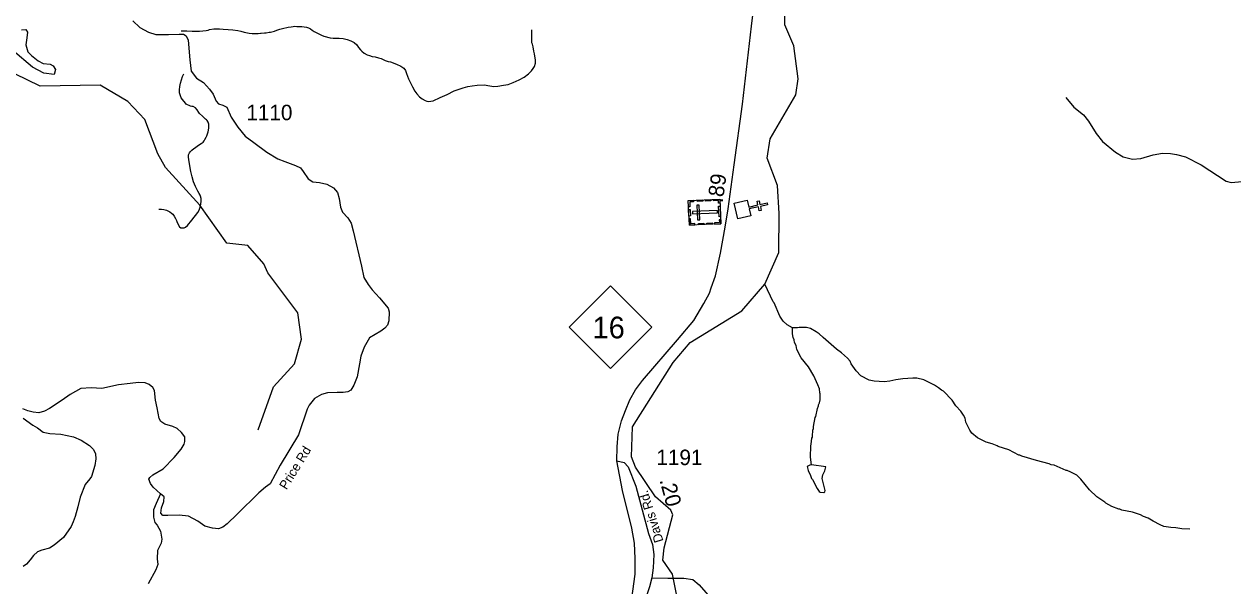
# Model space of a CAD drawing. Extents: x 1248089 to 1457196, y 820910 to 988753.
# Drawn here: x 1350941 to 1360690, y 843123 to 847654 of the extents above; entities that cross this region are included whole.
import ezdxf

# ---------------------------------------------------------------- set-up
doc = ezdxf.new("R2010")
doc.units = 0
for name, color, linetype in [('Exist Cultural Cemetery CELL', 7, 'Continuous'), ('Exist Cultural Church CELL', 7, 'Continuous'), ('Exist Hydrographic Creek Single Shore', 7, 'Continuous'), ('Exist Hydrographic Misc Water Feature', 7, 'Continuous'), ('Exist Road Non-System Type 51', 7, 'Continuous'), ('Exist Road Primary NC Attributed', 7, 'Continuous'), ('Exist Road Primary NC Shield CELL', 7, 'Continuous'), ('Exist Road Primary NC Shield Number Label', 7, 'Continuous'), ('Exist Road Secondary Type 41 Attributed', 7, 'Continuous'), ('Exist Road Secondary Type 51 Attributed', 7, 'Continuous'), ('Exist Road Secondary Type 51 Label', 7, 'Continuous'), ('Prop CMT Slope Fill', 7, 'Continuous'), ('Prop GRAU CAT1 Cell', 7, 'Continuous'), ('Prop Lane Lines', 7, 'Continuous')]:
    doc.layers.add(name, color=color, linetype=linetype)

msp = doc.modelspace()

# ---------------------------------------------------------------- linework, layer by layer
at = {"layer": 'Exist Cultural Cemetery CELL'}
for points in [[(1356306.5, 846032.4), (1356297.2, 846231.3), (1356551.6, 846243.2), (1356560.8, 846044.3)], [(1356340.5, 846233.4), (1356341.1, 846222.1), (1356308.9, 846220.6), (1356310.8, 846180), (1356299.7, 846179.5), (1356297.3, 846231.4)], [(1356372.6, 846076.4), (1356391.2, 846077.2), (1356385.7, 846194.9), (1356367.1, 846194)], [(1356414, 846225.4), (1356370.8, 846223.4), (1356370.3, 846234.8), (1356413.5, 846236.8)], [(1356479.9, 846228.4), (1356436.6, 846226.4), (1356436.1, 846237.8), (1356479.4, 846239.8)], [(1356553.1, 846210.1), (1356541.6, 846209.5), (1356540.6, 846231.5), (1356500.2, 846229.6), (1356499.7, 846240.7), (1356551.6, 846243.2)], [(1356546.7, 846101.2), (1356542.7, 846185.9), (1356554.1, 846186.5), (1356558.1, 846101.7)], [(1356303.1, 846106.4), (1356300.6, 846158.2), (1356312, 846158.7), (1356314.4, 846106.9)], [(1356349.8, 846034.4), (1356349.2, 846045.8), (1356317.1, 846044.3), (1356315.2, 846084.8), (1356304.1, 846084.3), (1356306.5, 846032.4)], [(1356330.7, 846142.7), (1356331.6, 846124), (1356534.1, 846133.5), (1356533.2, 846152.2)], [(1356423.8, 846037.9), (1356380.6, 846035.9), (1356380, 846047.2), (1356423.3, 846049.3)], [(1356491, 846041), (1356447.7, 846039), (1356447.2, 846050.4), (1356490.5, 846052.4)], [(1356559.3, 846077.3), (1356547.8, 846076.8), (1356548.8, 846054.8), (1356508.4, 846052.9), (1356509, 846041.8), (1356560.8, 846044.2)]]:
    msp.add_lwpolyline(points, close=True, dxfattribs=at)
at = {"layer": 'Exist Cultural Church CELL'}
msp.add_lwpolyline([(1356773, 846234.6), (1356785.6, 846179.1), (1356859.9, 846195.8), (1356852.8, 846227), (1356868.4, 846230.5), (1356875.4, 846199.3), (1356934.1, 846212.5), (1356937.6, 846196.9), (1356879, 846183.7), (1356886, 846152.5), (1356870.4, 846149), (1356863.4, 846180.2), (1356789.1, 846163.5), (1356801.6, 846107.2), (1356697.8, 846083.8), (1356669.1, 846211.2)], close=True, dxfattribs=at)
at = {"layer": 'Exist Hydrographic Creek Single Shore'}
msp.add_lwpolyline([(1356092.4, 843330), (1356102.8, 843430.1), (1356172.6, 843696.6), (1356157.5, 843735), (1356033.5, 843841.8), (1355872.6, 844081.5), (1355840.6, 844164.2), (1355846.5, 844407), (1356174.6, 844925.6), (1356311.6, 845087), (1356728.9, 845341.3), (1356914, 845556.6), (1357029.2, 845812.3), (1357031.5, 846126.3), (1357018, 846353.6), (1356932.8, 846573.4), (1356957.5, 846728.2), (1357164.6, 847085.5), (1357183.6, 847213.1), (1357148.6, 847479.7), (1357076.5, 847648.6), (1357080.5, 847832.4)], dxfattribs=at)
at = {"layer": 'Exist Hydrographic Misc Water Feature'}
for points in [[(1352827.5, 844382.3), (1352951.5, 844727.7), (1353122.5, 844914.8), (1353176.5, 845113.9), (1353148.5, 845324.6), (1352905.5, 845647.9), (1352873.5, 845720.8), (1352743.5, 845867.8), (1352576.4, 845887.6), (1352358.5, 846194), (1352081.4, 846498.3), (1352017.5, 846607.9), (1351914.4, 846885.7), (1351776.4, 847029.7), (1351554.5, 847162.1), (1351070.4, 847155.5), (1350657.5, 847354.2), (1350052.5, 847510.7), (1349610.5, 847519.7), (1349286.8, 847424.6)], [(1357138.3, 845204.1), (1357095, 845228.6), (1357063.6, 845259.3), (1357052, 845275.6), (1357036.5, 845300), (1356990.9, 845405.1), (1356983.1, 845413.2), (1356914, 845556.6)], [(1357138.3, 845204.1), (1357095, 845228.6), (1357063.6, 845259.3), (1357052, 845275.6), (1357036.5, 845300), (1356990.9, 845405.1), (1356983.1, 845413.2), (1356914, 845556.6)], [(1360342.3, 843579.5), (1360278.4, 843583), (1360230.5, 843592.2), (1360190.5, 843593.1), (1360134.8, 843602.4), (1360103.1, 843615.2), (1360047.7, 843644.5), (1360008.3, 843669.4), (1359968.6, 843682.4), (1359944.8, 843694.9), (1359881.3, 843716.4), (1359793.7, 843734.5), (1359777.9, 843742.9), (1359769.9, 843743.1), (1359714.3, 843764.4), (1359666.9, 843789.5), (1359659.1, 843797.7), (1359594, 843841.3), (1359535.3, 843896.7), (1359463.3, 843984.4), (1359432, 844015.1), (1359384.5, 844040.3), (1359352.8, 844053), (1359344.8, 844053.2), (1359249.8, 844095.5), (1359225.9, 844100), (1359210, 844108.4), (1359106.6, 844134.8), (1358987.4, 844169.7), (1358971.5, 844178.1), (1358963.5, 844178.3), (1358884.5, 844220.1), (1358797.1, 844246.2), (1358789.2, 844252.4), (1358749.5, 844269.3), (1358701.9, 844282.5), (1358630.6, 844318.2), (1358585.5, 844355.2), (1358568.1, 844379.6), (1358537.5, 844444.4), (1358530.2, 844476.5), (1358518.8, 844500.8), (1358495.5, 844533.4), (1358456.4, 844574.3), (1358425.5, 844621), (1358355.1, 844692.7), (1358339.2, 844701), (1358315.8, 844721.6), (1358284.2, 844742.4), (1358197.1, 844784.4), (1358141.5, 844797.8), (1358109.4, 844798.5), (1358027.2, 844792.5), (1357973.1, 844785.8), (1357924.8, 844774.9), (1357876.7, 844770), (1357796.8, 844773.9), (1357757, 844782.9), (1357689.7, 844818.5), (1357650.7, 844857.4), (1357611.9, 844914.3), (1357602.4, 844934.6), (1357580.9, 844961.1), (1357534, 845004.2), (1357494.6, 845033.1), (1357384.6, 845125.7), (1357353.3, 845156.5), (1357329.8, 845173), (1357282.3, 845198.1), (1357250.5, 845206.9), (1357192.5, 845208.3), (1357178.4, 845204.6), (1357138.3, 845204.1)], [(1360342.3, 843579.5), (1360278.4, 843583), (1360230.5, 843592.2), (1360190.5, 843593.1), (1360134.8, 843602.4), (1360103.1, 843615.2), (1360047.7, 843644.5), (1360008.3, 843669.4), (1359968.6, 843682.4), (1359944.8, 843694.9), (1359881.3, 843716.4), (1359793.7, 843734.5), (1359777.9, 843742.9), (1359769.9, 843743.1), (1359714.3, 843764.4), (1359666.9, 843789.5), (1359659.1, 843797.7), (1359594, 843841.3), (1359535.3, 843896.7), (1359463.3, 843984.4), (1359432, 844015.1), (1359384.5, 844040.3), (1359352.8, 844053), (1359344.8, 844053.2), (1359249.8, 844095.5), (1359225.9, 844100), (1359210, 844108.4), (1359106.6, 844134.8), (1358987.4, 844169.7), (1358971.5, 844178.1), (1358963.5, 844178.3), (1358884.5, 844220.1), (1358797.1, 844246.2), (1358789.2, 844252.4), (1358749.5, 844269.3), (1358701.9, 844282.5), (1358630.6, 844318.2), (1358585.5, 844355.2), (1358568.1, 844379.6), (1358537.5, 844444.4), (1358530.2, 844476.5), (1358518.8, 844500.8), (1358495.5, 844533.4), (1358456.4, 844574.3), (1358425.5, 844621), (1358355.1, 844692.7), (1358339.2, 844701), (1358315.8, 844721.6), (1358284.2, 844742.4), (1358197.1, 844784.4), (1358141.5, 844797.8), (1358109.4, 844798.5), (1358027.2, 844792.5), (1357973.1, 844785.8), (1357924.8, 844774.9), (1357876.7, 844770), (1357796.8, 844773.9), (1357757, 844782.9), (1357689.7, 844818.5), (1357650.7, 844857.4), (1357611.9, 844914.3), (1357602.4, 844934.6), (1357580.9, 844961.1), (1357534, 845004.2), (1357494.6, 845033.1), (1357384.6, 845125.7), (1357353.3, 845156.5), (1357329.8, 845173), (1357282.3, 845198.1), (1357250.5, 845206.9), (1357192.5, 845208.3), (1357178.4, 845204.6), (1357138.3, 845204.1)], [(1357290.3, 844099.8), (1357282.8, 844162.3), (1357284.9, 844252.2), (1357289.2, 844266.1), (1357294.3, 844314), (1357298.4, 844321.9), (1357299, 844345.9), (1357303.3, 844361.8), (1357301.8, 844379.8), (1357308, 844393.7), (1357308.4, 844409.7), (1357322.1, 844481.3), (1357326.2, 844489.2), (1357339.7, 844554.9), (1357348.2, 844576.7), (1357348.4, 844584.7), (1357356.7, 844600.5), (1357361.3, 844624.3), (1357362.4, 844672.3), (1357358.6, 844680.4), (1357355.3, 844712.5), (1357344, 844744.8), (1357309.7, 844817.6), (1357267.3, 844890.6), (1357209, 844963.9), (1357174.4, 845028.8), (1357167.2, 845060.9), (1357155.7, 845085.2), (1357152.2, 845109.2), (1357144.6, 845125.4), (1357137.3, 845157.6), (1357138.3, 845204.1)], [(1357290.3, 844099.8), (1357282.8, 844162.3), (1357284.9, 844252.2), (1357289.2, 844266.1), (1357294.3, 844314), (1357298.4, 844321.9), (1357299, 844345.9), (1357303.3, 844361.8), (1357301.8, 844379.8), (1357308, 844393.7), (1357308.4, 844409.7), (1357322.1, 844481.3), (1357326.2, 844489.2), (1357339.7, 844554.9), (1357348.2, 844576.7), (1357348.4, 844584.7), (1357356.7, 844600.5), (1357361.3, 844624.3), (1357362.4, 844672.3), (1357358.6, 844680.4), (1357355.3, 844712.5), (1357344, 844744.8), (1357309.7, 844817.6), (1357267.3, 844890.6), (1357209, 844963.9), (1357174.4, 845028.8), (1357167.2, 845060.9), (1357155.7, 845085.2), (1357152.2, 845109.2), (1357144.6, 845125.4), (1357137.3, 845157.6), (1357138.3, 845204.1)], [(1357290.3, 844099.8), (1357277.3, 844096.4), (1357257.1, 844086.9), (1357264.3, 844054.8), (1357283.4, 844014.3), (1357290.9, 843990.1), (1357298.7, 843981.9), (1357337, 843909), (1357354.5, 843884.6), (1357362.4, 843878.4), (1357392.3, 843875.7), (1357398.4, 843881.5), (1357400.7, 843891.5), (1357378.9, 843988), (1357383.6, 844019.9), (1357400.3, 844051.5), (1357407, 844082.1), (1357290.3, 844099.8)], [(1357290.3, 844099.8), (1357277.3, 844096.4), (1357257.1, 844086.9), (1357264.3, 844054.8), (1357283.4, 844014.3), (1357290.9, 843990.1), (1357298.7, 843981.9), (1357337, 843909), (1357354.5, 843884.6), (1357362.4, 843878.4), (1357392.3, 843875.7), (1357398.4, 843881.5), (1357400.7, 843891.5), (1357378.9, 843988), (1357383.6, 844019.9), (1357400.3, 844051.5), (1357407, 844082.1), (1357290.3, 844099.8)], [(1356228.6, 842856.4), (1356215.6, 842987.9), (1356170.3, 843217.1), (1356092.4, 843330)]]:
    msp.add_lwpolyline(points, dxfattribs=at)
at = {"layer": 'Exist Road Non-System Type 51'}
for points in [[(1352206.5, 847601.4), (1352230.5, 847601), (1352252.5, 847600.5), (1352296.5, 847597.6), (1352328.5, 847597), (1352354.5, 847598.5), (1352382.6, 847599.9), (1352408.7, 847603.4), (1352424.8, 847607.1), (1352436.8, 847610.8), (1352471, 847616.1), (1352497, 847617.6), (1352517, 847617.2), (1352547, 847614.6), (1352584.9, 847611.8), (1352624.9, 847609), (1352662.8, 847602.3), (1352688.7, 847597.8), (1352714.6, 847591.2), (1352756.5, 847582.4), (1352778.4, 847579.9), (1352814.4, 847579.2), (1352828.4, 847578.9), (1352846.5, 847580.6), (1352852.5, 847580.5), (1352878.6, 847583.9), (1352892.6, 847585.7), (1352916.7, 847589.2), (1352928.7, 847590.9), (1352958.9, 847598.3), (1352979.1, 847605.9), (1353003.2, 847613.5), (1353035.4, 847622.8), (1353059.6, 847628.3), (1353069.6, 847630.1), (1353093.7, 847633.7), (1353111.7, 847635.3), (1353123.8, 847637.1), (1353139.8, 847636.7), (1353157.8, 847636.4), (1353179.8, 847635.9), (1353217.7, 847631.2), (1353233.6, 847624.8), (1353249.4, 847616.5), (1353263.2, 847606.2), (1353279, 847595.9), (1353294.9, 847587.6), (1353338.5, 847566.7), (1353358.3, 847558.3), (1353408.1, 847543.3), (1353434, 847540.8), (1353482.1, 847541.8), (1353514, 847539.2), (1353545.9, 847530.5), (1353575.7, 847519.9), (1353603.4, 847505.3), (1353623.1, 847488.9), (1353638.7, 847466.6), (1353654.3, 847448.3), (1353664.1, 847436.1), (1353683.7, 847419.7), (1353707.5, 847407.2), (1353725.4, 847400.8), (1353747.3, 847394.4), (1353771.2, 847389.9), (1353799.1, 847383.4), (1353819, 847376.9), (1353830.9, 847372.7), (1353852.7, 847362.3), (1353876.5, 847353.8), (1353894.5, 847349.4), (1353944.1, 847332.4), (1353979.8, 847315.7), (1354003.5, 847299.2), (1354017.2, 847280.9), (1354024.7, 847256.7), (1354041.8, 847212.4), (1354072.5, 847147.7), (1354091.8, 847113.3), (1354107.4, 847093), (1354129, 847068.5), (1354150.6, 847052.1), (1354174.4, 847037.6), (1354188.3, 847033.3), (1354202.2, 847031.1), (1354220.3, 847032.7), (1354240.4, 847036.3), (1354296.9, 847063.2), (1354351.5, 847088.1), (1354408.1, 847117), (1354440.3, 847128.3), (1354480.6, 847141.5), (1354518.9, 847152.8), (1354553, 847158.1), (1354595.1, 847163.2), (1354651.2, 847164.1), (1354697.1, 847157.2), (1354729, 847152.6), (1354761, 847153.9), (1354807.2, 847161)], [(1354807.2, 847161), (1354845.4, 847168.2), (1354885.7, 847183.4), (1354934.2, 847206.5), (1354972.7, 847227.7), (1355009.2, 847255), (1355033.7, 847278.5), (1355046.1, 847296.3), (1355058.4, 847312), (1355065, 847339.9), (1355065.5, 847363.9), (1355058.5, 847414.1), (1355052.9, 847436.2), (1355045.6, 847470.4), (1355040, 847492.5), (1355036.3, 847504.6), (1355034.6, 847522.6), (1355034.9, 847534.6), (1355034.4, 847608.7)], [(1352025.5, 846162.2), (1352047.5, 846161.8), (1352067.4, 846159.4), (1352089.3, 846152.9), (1352115.1, 846140.4), (1352128.9, 846130.1), (1352138.7, 846121.9), (1352150.4, 846105.7), (1352162, 846087.4), (1352169.7, 846071.3), (1352175.4, 846055.1), (1352194.7, 846020.7), (1352204.6, 846012.5), (1352218.5, 846010.2), (1352230.6, 846012), (1352242.7, 846017.8), (1352258.9, 846029.4), (1352293.8, 846072.8), (1352341.1, 846135.9), (1352351.5, 846153.7), (1352360, 846177.5), (1352366.4, 846199.4), (1352369, 846229.4), (1352367.4, 846247.4), (1352363.8, 846267.5), (1352359.9, 846275.6), (1352352.2, 846289.7), (1352342.6, 846307.9), (1352323.3, 846344.3), (1352306.1, 846382.7), (1352294.9, 846423), (1352283.7, 846465.2), (1352267.6, 846559.6), (1352266.1, 846583.6), (1352266.4, 846599.6), (1352270.6, 846611.6), (1352274.8, 846617.5), (1352278.9, 846625.4), (1352293.2, 846639.1), (1352309.5, 846650.8), (1352321.7, 846660.6), (1352339.9, 846674.2), (1352368.3, 846691.6), (1352384.5, 846701.3), (1352392.8, 846713.2), (1352399, 846723.1), (1352409.4, 846742.9), (1352413.6, 846752.8), (1352424.2, 846784.6), (1352428.9, 846816.5), (1352429.1, 846826.5), (1352429.5, 846846.5), (1352427.7, 846856.6), (1352423.8, 846864.6), (1352416.1, 846876.8), (1352410.2, 846882.9), (1352404.3, 846889), (1352394.5, 846897.2), (1352378.7, 846911.6), (1352355.2, 846934.1), (1352349.3, 846942.2), (1352335.8, 846964.5), (1352322.1, 846978.7), (1352304.3, 846989.1), (1352294.3, 846991.3), (1352282.3, 846993.6), (1352270.4, 846997.8), (1352258.5, 847004), (1352248.6, 847010.2), (1352242.8, 847016.4), (1352217.4, 847046.9), (1352207.6, 847061.1), (1352198.1, 847083.3), (1352194.4, 847101.4), (1352192.9, 847125.4), (1352195.5, 847151.4), (1352202, 847177.3), (1352210.5, 847205.1), (1352217.1, 847231), (1352229.5, 847252.8)], [(1359344.5, 847063), (1359408, 846983.6), (1359485.3, 846922.1), (1359526.9, 846872.5), (1359588.4, 846773.2), (1359640, 846707.8), (1359745.1, 846622.4), (1359806.5, 846584.7), (1359881.9, 846564.9), (1359949.3, 846570.8), (1360046.4, 846600.6), (1360123.8, 846614.5), (1360187.2, 846610.5), (1360236.8, 846602.6), (1360308.2, 846584.7), (1360435.1, 846519.3), (1360635.3, 846388.3), (1360677, 846378.4), (1360853.5, 846394.2)], [(1352039, 843865.7), (1352006.4, 843788.5), (1351983.9, 843735.8), (1351983.9, 843678.2), (1351993.9, 843635.6), (1352014, 843613), (1352041.5, 843565.4), (1352051.5, 843500.3), (1352046.5, 843467.7), (1352016.5, 843407.5), (1352014, 843342.4), (1352019, 843294.8), (1352003.9, 843252.2), (1351941.5, 843140.5)]]:
    msp.add_lwpolyline(points, dxfattribs=at)
at = {"layer": 'Exist Road Primary NC Attributed'}
for points in [[(1355720.2, 844130.6), (1355724.2, 844243.7), (1355731.9, 844346.3), (1355758.2, 844454.6), (1355789.9, 844539.1), (1355826.9, 844623.7), (1355871.7, 844705.5), (1355927.2, 844779.5), (1356211.8, 845108.3), (1356341.2, 845264.2), (1356423, 845401.5), (1356467.5, 845483.9), (1356481, 845528.3), (1356517.8, 845624.9), (1356557.4, 845807.2), (1356594.4, 846015.9), (1356618.1, 846163.8), (1356668.1, 846518.6), (1356734.1, 847009.9), (1356807.9, 847639.3), (1356873.9, 848180.8), (1356909.6, 848534.5)], [(1355677.1, 842138.3), (1355698.2, 842296.8), (1355748.4, 842516.1), (1355762.3, 842604.3), (1355798.5, 842722.1), (1355851.2, 843079.2), (1355869.7, 843216.6), (1355869.7, 843343.4), (1355864.4, 843467.5), (1355843.3, 843589), (1355766.8, 843892.8), (1355720.2, 844130.6)]]:
    msp.add_lwpolyline(points, dxfattribs=at)
at = {"layer": 'Exist Road Primary NC Shield CELL'}
msp.add_lwpolyline([(1355338, 845209.7), (1355671, 845542.7), (1356004, 845209.7), (1355671, 844876.7)], close=True, dxfattribs=at)
at = {"layer": 'Exist Road Secondary Type 41 Attributed'}
for points in [[(1350920.2, 847608.4), (1350955.2, 847610.5), (1350968.3, 847590.8), (1350961.7, 847544.9), (1350953, 847488), (1350970.4, 847432.1), (1350998.8, 847401.5), (1351053.5, 847359.9), (1351092.9, 847335.8), (1351149.7, 847331.5), (1351173.8, 847318.3), (1351193.5, 847287.7), (1351182.5, 847248.3), (1351099.4, 847259.3), (1351007.6, 847307.4), (1350848, 847440.9)], [(1351334.6, 843640.3), (1351319.4, 843601.6), (1351257.1, 843512), (1351182.6, 843450.8), (1351145.9, 843428.4), (1351083.6, 843410.8), (1351048.4, 843396.4), (1351014.9, 843369.2), (1350989.3, 843332.5), (1350960.6, 843297.3)], [(1350960.6, 843297.3), (1350933.4, 843279.7)], [(1356004.7, 843187.4), (1356132.1, 843185.9), (1356261, 843185.9), (1356334.9, 843174.8), (1356386.8, 843132.4), (1356492.2, 843006.5)]]:
    msp.add_lwpolyline(points, dxfattribs=at)
at = {"layer": 'Exist Road Secondary Type 51 Attributed'}
for points in [[(1351817.5, 847682.4), (1351873.4, 847628), (1351942.1, 847591.2), (1352002.8, 847572.1), (1352105, 847570.5), (1352189.7, 847573.7), (1352226, 847574.3), (1352246.8, 847559.9), (1352264.4, 847524.7), (1352277.2, 847366.4), (1352288.3, 847275.3), (1352329.9, 847217.7), (1352385.8, 847184.1), (1352435, 847129.2), (1352465.3, 847089.2), (1352489.3, 847033.2), (1352506.9, 847010.9), (1352542, 847001.3), (1352574, 846985.3), (1352609.1, 846903.7), (1352663.4, 846823.8), (1352724.1, 846751.8), (1352792.8, 846700.6), (1352896.7, 846620.7), (1352985.8, 846568.8), (1353043.3, 846546.4), (1353128, 846514.4), (1353169.5, 846495.3), (1353191.9, 846466.5), (1353230.2, 846405.7), (1353268.6, 846383.3), (1353323.8, 846377.4), (1353382.9, 846364.6), (1353435.6, 846334.2), (1353467.5, 846297.4), (1353481.9, 846249.4), (1353491.5, 846177.5), (1353509.1, 846139.1), (1353550.6, 846091.1), (1353579.4, 846049.6), (1353595.4, 845987.2), (1353660.9, 845701.9), (1353681.6, 845610.7), (1353715.2, 845554.8), (1353748.7, 845511.6), (1353805.8, 845445.4), (1353876.1, 845363.8), (1353885.7, 845335), (1353882.5, 845259.9), (1353871.3, 845226.3), (1353849, 845200.7), (1353818.6, 845176.7), (1353727.5, 845124), (1353684.4, 845048.8), (1353657.6, 844976.2), (1353644.9, 844915.4), (1353625.7, 844809.9), (1353600.1, 844741.1), (1353574.6, 844702.8), (1353552.2, 844688.4), (1353513.8, 844682), (1353464.3, 844682), (1353387.6, 844680.4), (1353338.1, 844667.6), (1353283.8, 844635.6), (1353240.6, 844581.2), (1353223.1, 844547.6), (1353153.3, 844342.3), (1353004.7, 844096), (1352925.3, 843946.7), (1352886.9, 843919.5), (1352834.2, 843874.7), (1352658.5, 843702), (1352579, 843624.3), (1352542.2, 843597.1), (1352508.7, 843584.3), (1352460.8, 843587.5), (1352398.4, 843603.5), (1352340.9, 843645.1), (1352267.4, 843686.7), (1352190.7, 843694.6), (1352099.7, 843689.8), (1352058.1, 843691.4), (1352042.2, 843709), (1352048.5, 843753.8), (1352067.7, 843805), (1352069.3, 843841.8), (1352039, 843865.7), (1351979.8, 843920.1), (1351960.7, 843948.9), (1351946.3, 843984.1), (1351953.1, 843997.9), (1351978.6, 844018.7), (1352061.7, 844066.7)], [(1352061.7, 844066.7), (1352151.2, 844159.4), (1352207.1, 844225), (1352231.1, 844264.9), (1352237.5, 844288.9), (1352235.9, 844325.7), (1352208.7, 844359.3), (1352175.4, 844391.9), (1352140.3, 844407.9), (1352076.4, 844428.7), (1352042.8, 844447.9), (1352028.4, 844473.5), (1352014.1, 844558.2), (1351999.7, 844622.2), (1351991.7, 844699), (1351977.3, 844722.9), (1351950.1, 844746.9), (1351916.6, 844761.3), (1351863.9, 844762.9), (1351796.8, 844756.5), (1351702.5, 844745.3), (1351568.3, 844714.9), (1351480.4, 844721.3), (1351397.3, 844716.5), (1351311.1, 844667), (1351247.2, 844620.6), (1351145.9, 844553.5), (1351104.3, 844532.7), (1351058, 844519.9), (1351013.2, 844523.1), (1350970.1, 844534.3), (1350928.6, 844550.3)], [(1350933.4, 844475.2), (1351011.7, 844420.8), (1351048.4, 844398.4), (1351093.1, 844363.2), (1351147.5, 844353.6), (1351235.3, 844347.2), (1351337.6, 844324.9), (1351399.9, 844299.3), (1351468.6, 844254.5), (1351500.5, 844224.1), (1351516.5, 844187.3), (1351518.1, 844147.4), (1351510.1, 844094.6), (1351484, 844006.2), (1351471.2, 843985.4), (1351431.3, 843940.6), (1351392.9, 843839.9), (1351373.7, 843761.5), (1351351.4, 843683.1), (1351334.6, 843640.3)], [(1355720.2, 844130.6), (1355780.9, 844117.4), (1355812.6, 844083.1), (1355873.3, 843927.2), (1355976.2, 843546.9), (1356007.9, 843457), (1356018.5, 843375.2), (1356013.2, 843269.5), (1356004.7, 843187.4)], [(1356004.7, 843187.4), (1355984.2, 843114.3), (1355955.2, 843027.2), (1355942, 842934.7), (1355936.7, 842813.2), (1355944.6, 842723.4), (1355944.6, 842660)]]:
    msp.add_lwpolyline(points, dxfattribs=at)

# ---------------------------------------------------------------- texts
at = {"layer": 'Exist Road Primary NC Shield Number Label'}
msp.add_text('16', height=175, dxfattribs=at).set_placement((1355525.2, 845120))
at = {"layer": 'Exist Road Secondary Type 51 Label'}
for s, rotation, p in [('Price Rd', 58.23656, (1353056.7, 843893)), ('Davis Rd.', 107.43108, (1356098.4, 843485.3))]:
    msp.add_text(s, height=75, rotation=rotation, dxfattribs=at).set_placement(p)
at = {"layer": 'Prop CMT Slope Fill'}
msp.add_text('.89', height=125, rotation=81.9819, dxfattribs=at).set_placement((1356574.8, 846208.9))
at = {"layer": 'Prop GRAU CAT1 Cell'}
msp.add_text('.20', height=125, rotation=285.14276, dxfattribs=at).set_placement((1356064.7, 843976.1))
at = {"layer": 'Prop Lane Lines'}
for s, p in [('1110', (1352732.6, 846879.6)), ('1191', (1356040.3, 844097.2))]:
    msp.add_text(s, height=125, dxfattribs=at).set_placement(p)

doc.saveas('drawing.dxf')
